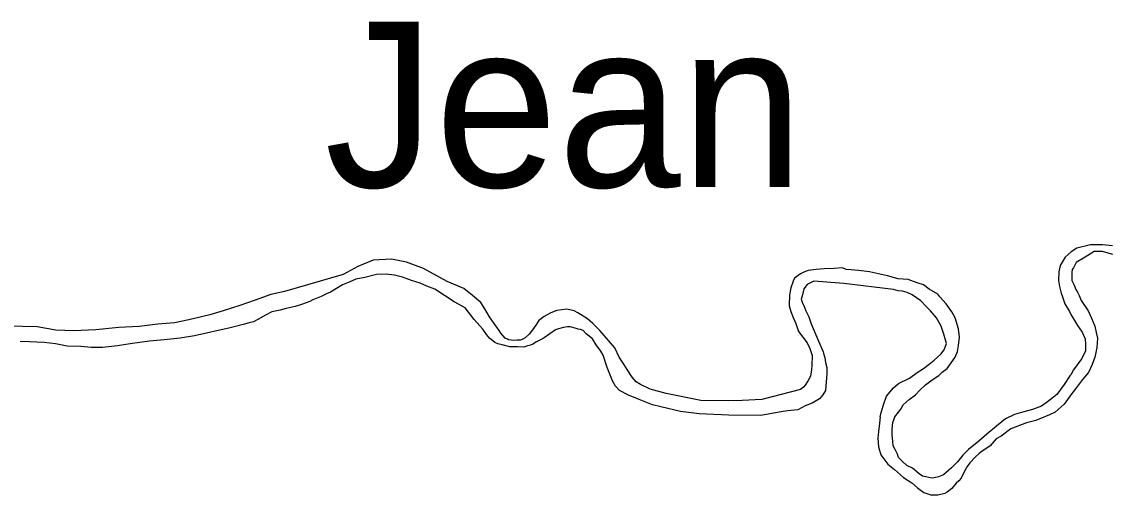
# Model space of a CAD drawing. Extents: x 1374139 to 1377472, y 1168351 to 1170484.
# Drawn here: x 1374504.76 to 1374539.45, y 1169646.5 to 1169661.62 of the extents above; entities that cross this region are included whole.
import ezdxf

# ---------------------------------------------------------------- set-up
doc = ezdxf.new("R2010")
doc.units = 0
doc.layers.add('Default', color=7, linetype='Continuous')

msp = doc.modelspace()

# ---------------------------------------------------------------- linework, layer by layer
at = {"layer": 'Default'}
for points in [[(1374539.629, 1169654.187), (1374539.297, 1169654.279), (1374539.037, 1169654.282), (1374538.741, 1169654.104), (1374538.456, 1169653.927), (1374538.37, 1169653.764), (1374538.331, 1169653.703), (1374538.323, 1169653.612), (1374538.316, 1169653.522), (1374538.32, 1169653.351), (1374538.394, 1169653.203), (1374538.447, 1169653.064), (1374538.499, 1169652.985), (1374538.552, 1169652.876), (1374538.616, 1169652.717), (1374538.844, 1169652.382), (1374538.95, 1169652.154), (1374539.056, 1169651.895), (1374539.101, 1169651.696), (1374539.135, 1169651.516), (1374539.113, 1169651.215), (1374539.078, 1169651.003), (1374539.05, 1169650.902), (1374538.966, 1169650.669), (1374538.852, 1169650.416), (1374538.658, 1169650.19), (1374538.435, 1169649.893), (1374538.29, 1169649.709), (1374538.077, 1169649.403), (1374537.783, 1169649.155), (1374537.605, 1169649.07), (1374537.17, 1169648.888), (1374536.951, 1169648.833), (1374536.872, 1169648.811), (1374536.366, 1169648.617), (1374536.062, 1169648.379), (1374535.904, 1169648.294), (1374535.71, 1169648.079), (1374535.405, 1169647.87), (1374535.361, 1169647.834)], [(1374538.476, 1169654.385), (1374538.299, 1169654.276), (1374538.11, 1169654.096), (1374537.948, 1169653.835), (1374537.903, 1169653.628), (1374537.894, 1169653.358), (1374537.926, 1169653.161)], [(1374539.623, 1169654.458), (1374539.302, 1169654.49), (1374538.912, 1169654.49), (1374538.476, 1169654.385)], [(1374530.018, 1169650.964), (1374530.006, 1169650.643), (1374529.999, 1169650.512), (1374529.991, 1169650.442), (1374529.964, 1169650.301), (1374529.888, 1169650.158), (1374529.801, 1169650.016), (1374529.743, 1169649.954), (1374529.645, 1169649.871), (1374528.412, 1169649.559), (1374527.783, 1169649.523), (1374527.333, 1169649.512), (1374526.463, 1169649.52), (1374525.357, 1169649.742), (1374524.844, 1169649.88), (1374524.53, 1169650.032), (1374524.398, 1169650.119), (1374524.264, 1169650.266), (1374524.108, 1169650.513), (1374524.004, 1169650.681), (1374523.848, 1169650.908), (1374523.711, 1169651.205), (1374523.371, 1169651.598), (1374523.237, 1169651.755), (1374523.012, 1169651.98), (1374522.838, 1169652.126), (1374522.533, 1169652.319), (1374522.412, 1169652.386), (1374522.18, 1169652.44), (1374521.862, 1169652.392), (1374521.663, 1169652.327), (1374521.555, 1169652.264), (1374521.456, 1169652.211), (1374521.289, 1169652.077), (1374521.183, 1169651.924), (1374521.077, 1169651.781), (1374520.97, 1169651.637), (1374520.843, 1169651.524), (1374520.754, 1169651.471), (1374520.685, 1169651.45), (1374520.595, 1169651.447), (1374520.475, 1169651.444), (1374520.395, 1169651.452), (1374520.314, 1169651.46), (1374520.284, 1169651.48), (1374520.203, 1169651.518), (1374520.069, 1169651.675), (1374520.017, 1169651.754), (1374519.861, 1169651.98), (1374519.706, 1169652.197), (1374519.56, 1169652.454), (1374519.425, 1169652.651), (1374519.169, 1169652.876), (1374518.884, 1169653.099), (1374518.358, 1169653.327), (1374517.598, 1169653.739), (1374517.053, 1169653.936), (1374516.57, 1169654.034), (1374515.991, 1169654.009), (1374515.496, 1169653.806), (1374515.032, 1169653.543), (1374513.155, 1169653.004), (1374512.718, 1169652.903), (1374512.222, 1169652.73), (1374511.726, 1169652.557), (1374511.2, 1169652.383), (1374510.773, 1169652.262), (1374510.097, 1169652.094), (1374509.64, 1169652.002), (1374509.111, 1169651.959), (1374508.512, 1169651.883), (1374507.863, 1169651.857), (1374507.125, 1169651.778), (1374506.425, 1169651.75), (1374505.845, 1169651.765), (1374505.252, 1169651.871), (1374504.292, 1169651.897)], [(1374532.616, 1169653.066), (1374531.031, 1169653.257), (1374530.069, 1169653.333), (1374529.862, 1169653.227), (1374529.755, 1169653.084), (1374529.71, 1169652.902), (1374529.673, 1169652.761), (1374529.707, 1169652.631), (1374529.749, 1169652.552), (1374529.813, 1169652.383), (1374529.917, 1169652.195), (1374529.993, 1169651.967), (1374530.237, 1169651.401), (1374530.375, 1169651.073), (1374530.386, 1169651.034), (1374530.42, 1169650.884), (1374530.443, 1169650.734), (1374530.487, 1169650.575), (1374530.492, 1169650.384), (1374530.446, 1169649.841), (1374530.359, 1169649.709), (1374530.252, 1169649.576), (1374530.015, 1169649.439), (1374529.797, 1169649.353), (1374529.561, 1169649.227), (1374529.231, 1169649.189), (1374529.032, 1169649.163), (1374528.365, 1169649.046), (1374527.355, 1169649.051), (1374526.413, 1169649.097), (1374525.811, 1169649.172), (1374525.188, 1169649.317), (1374524.916, 1169649.38), (1374524.492, 1169649.55), (1374524.148, 1169649.692), (1374523.865, 1169649.845), (1374523.731, 1169649.982), (1374523.637, 1169650.15), (1374523.552, 1169650.369), (1374523.467, 1169650.577), (1374523.337, 1169650.975), (1374523.264, 1169651.094), (1374523.119, 1169651.301), (1374522.994, 1169651.488), (1374522.8, 1169651.654), (1374522.697, 1169651.761), (1374522.616, 1169651.789), (1374522.546, 1169651.798), (1374522.445, 1169651.835), (1374522.284, 1169651.871), (1374522.204, 1169651.879), (1374522.075, 1169651.856), (1374521.916, 1169651.812), (1374521.817, 1169651.779), (1374521.453, 1169651.529), (1374521.315, 1169651.445), (1374521.206, 1169651.393), (1374521.088, 1169651.319), (1374521.019, 1169651.287), (1374520.919, 1169651.265), (1374520.8, 1169651.222), (1374520.6, 1169651.237), (1374520.52, 1169651.235), (1374520.36, 1169651.241), (1374520.108, 1169651.305), (1374519.977, 1169651.331), (1374519.876, 1169651.379), (1374519.815, 1169651.428), (1374519.723, 1169651.505), (1374519.61, 1169651.633), (1374519.496, 1169651.801), (1374519.218, 1169652.115), (1374518.929, 1169652.478), (1374518.716, 1169652.603), (1374518.574, 1169652.67), (1374517.964, 1169653.076), (1374517.702, 1169653.17), (1374517.489, 1169653.275), (1374517.217, 1169653.358), (1374516.925, 1169653.461), (1374516.673, 1169653.525), (1374516.402, 1169653.558), (1374516.092, 1169653.55), (1374515.725, 1169653.45), (1374515.436, 1169653.393), (1374515.218, 1169653.307), (1374515.01, 1169653.212), (1374514.626, 1169652.981), (1374514.497, 1169652.928), (1374514.329, 1169652.843), (1374514.062, 1169652.736), (1374513.963, 1169652.684), (1374513.696, 1169652.586), (1374513.497, 1169652.521), (1374513.209, 1169652.464), (1374513.02, 1169652.409), (1374512.751, 1169652.352), (1374512.544, 1169652.246), (1374512.307, 1169652.11), (1374512.169, 1169652.036), (1374512.03, 1169652.002)], [(1374534.218, 1169647.147), (1374534.163, 1169647.127), (1374534.054, 1169647.084), (1374533.915, 1169647.05), (1374533.855, 1169647.039), (1374533.543, 1169647.111), (1374533.442, 1169647.179), (1374533.227, 1169647.364), (1374533.045, 1169647.449), (1374532.891, 1169647.586), (1374532.779, 1169647.704), (1374532.746, 1169647.813), (1374532.672, 1169647.962), (1374532.609, 1169648.08), (1374532.596, 1169648.221), (1374532.581, 1169648.411), (1374532.576, 1169648.611), (1374532.583, 1169648.722), (1374532.601, 1169648.823), (1374532.638, 1169648.934), (1374532.666, 1169649.005), (1374532.783, 1169649.148), (1374532.85, 1169649.25), (1374532.927, 1169649.383), (1374533.123, 1169649.558), (1374533.319, 1169649.704), (1374533.466, 1169649.848), (1374533.641, 1169650.023), (1374533.858, 1169650.179), (1374534.064, 1169650.324), (1374534.172, 1169650.427), (1374534.329, 1169650.542), (1374534.464, 1169650.726), (1374534.59, 1169650.909), (1374534.665, 1169651.092), (1374534.7, 1169651.283), (1374534.724, 1169651.545), (1374534.697, 1169651.815), (1374534.589, 1169652.163), (1374534.484, 1169652.351), (1374534.298, 1169652.607), (1374534.102, 1169652.833), (1374534.04, 1169652.922), (1374533.756, 1169653.075), (1374533.573, 1169653.221), (1374533.371, 1169653.286), (1374533.088, 1169653.389), (1374532.768, 1169653.411), (1374532.425, 1169653.503), (1374531.852, 1169653.629), (1374531.501, 1169653.67), (1374531.271, 1169653.694), (1374531.11, 1169653.71), (1374530.989, 1169653.757), (1374530.719, 1169653.74), (1374530.4, 1169653.732), (1374530.15, 1169653.706), (1374529.891, 1169653.679), (1374529.752, 1169653.626), (1374529.643, 1169653.573), (1374529.457, 1169653.428), (1374529.409, 1169653.336), (1374529.334, 1169653.124), (1374529.3, 1169652.902), (1374529.289, 1169652.551), (1374529.333, 1169652.361), (1374529.408, 1169652.172), (1374529.493, 1169651.984), (1374529.579, 1169651.725), (1374529.858, 1169651.361), (1374529.942, 1169651.183), (1374530.018, 1169650.964)], [(1374532.195, 1169649.002), (1374532.223, 1169649.144), (1374532.297, 1169649.387), (1374532.4, 1169649.66), (1374532.614, 1169649.926), (1374532.78, 1169650.071), (1374533.126, 1169650.24), (1374533.372, 1169650.417), (1374533.579, 1169650.543), (1374533.755, 1169650.688), (1374533.922, 1169650.812), (1374534.03, 1169650.905), (1374534.137, 1169651.008), (1374534.234, 1169651.141), (1374534.309, 1169651.344), (1374534.232, 1169651.643), (1374534.145, 1169651.901), (1374533.989, 1169652.158), (1374533.803, 1169652.384), (1374533.67, 1169652.511), (1374533.495, 1169652.707), (1374533.22, 1169652.901), (1374533.059, 1169652.967), (1374532.908, 1169653.014), (1374532.767, 1169653.03), (1374532.616, 1169653.066)], [(1374537.926, 1169653.161), (1374537.98, 1169652.952), (1374538.023, 1169652.832), (1374538.098, 1169652.613), (1374538.213, 1169652.416), (1374538.244, 1169652.366), (1374538.287, 1169652.267), (1374538.37, 1169652.129), (1374538.505, 1169651.922), (1374538.651, 1169651.705), (1374538.746, 1169651.496), (1374538.76, 1169651.326)], [(1374512.03, 1169652.002), (1374511.831, 1169651.947), (1374511.414, 1169651.846), (1374510.28, 1169651.587), (1374509.822, 1169651.515), (1374509.313, 1169651.462), (1374508.844, 1169651.42), (1374508.226, 1169651.334), (1374507.817, 1169651.274), (1374507.339, 1169651.221), (1374506.989, 1169651.213), (1374506.648, 1169651.244), (1374506.207, 1169651.263), (1374505.836, 1169651.334), (1374505.475, 1169651.375), (1374505.004, 1169651.393), (1374504.704, 1169651.405)], [(1374538.76, 1169651.326), (1374538.755, 1169651.105), (1374538.641, 1169650.862), (1374538.37, 1169650.504), (1374538.284, 1169650.341), (1374538.257, 1169650.312)], [(1374538.257, 1169650.312), (1374538.069, 1169650.032), (1374537.844, 1169649.717), (1374537.682, 1169649.582), (1374537.502, 1169649.447), (1374537.349, 1169649.339), (1374537.061, 1169649.231), (1374536.782, 1169649.159), (1374536.485, 1169649.078), (1374536.197, 1169648.934), (1374535.909, 1169648.7), (1374535.603, 1169648.448), (1374535.342, 1169648.223), (1374535.018, 1169647.962), (1374534.838, 1169647.773), (1374534.667, 1169647.566), (1374534.469, 1169647.377), (1374534.218, 1169647.147)], [(1374532.195, 1169649.002), (1374532.173, 1169648.799), (1374532.137, 1169648.538), (1374532.119, 1169648.322), (1374532.137, 1169648.043), (1374532.218, 1169647.791), (1374532.443, 1169647.494), (1374532.651, 1169647.323), (1374532.939, 1169647.062), (1374533.209, 1169646.891), (1374533.389, 1169646.729), (1374533.587, 1169646.585), (1374533.848, 1169646.497)], [(1374535.361, 1169647.834), (1374535.243, 1169647.719), (1374535.063, 1169647.53), (1374534.973, 1169647.413), (1374534.892, 1169647.269), (1374534.784, 1169647.044), (1374534.712, 1169646.954), (1374534.624, 1169646.878)], [(1374534.624, 1169646.878), (1374534.483, 1169646.714), (1374534.336, 1169646.599), (1374534.257, 1169646.557), (1374534.038, 1169646.502), (1374533.848, 1169646.497), (1374533.848, 1169646.497)]]:
    msp.add_lwpolyline(points, dxfattribs=at)

# ---------------------------------------------------------------- texts
msp.add_text('Jean', height=5.28, dxfattribs=at).set_placement((1374514.435, 1169656.339))

doc.saveas('drawing.dxf')
